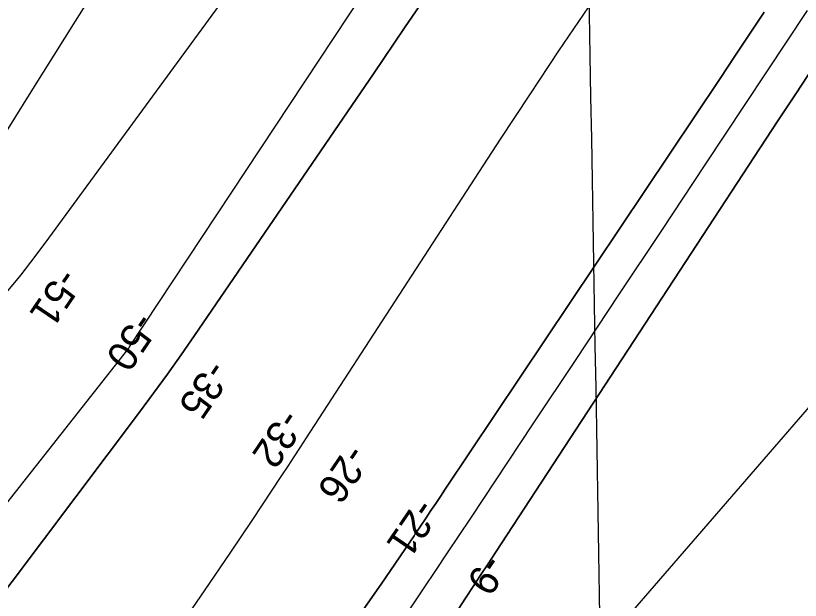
# Model space of a CAD drawing. Extents: x 3905714 to 3926767, y 183354 to 205755.
# Drawn here: x 3914196 to 3915092, y 188552 to 189219 of the extents above; entities that cross this region are included whole.
import ezdxf

# ---------------------------------------------------------------- set-up
doc = ezdxf.new("R2010")
doc.units = 0
for name, color, linetype in [('V-GRID-MAJR', 7, 'Continuous'), ('V-RIVR-RANG', 7, 'Continuous'), ('V-TOPO-DPTH', 7, 'Continuous'), ('V-TOPO-MAJR', 7, 'Continuous'), ('V-TOPO-MINR', 7, 'Continuous')]:
    doc.layers.add(name, color=color, linetype=linetype)

msp = doc.modelspace()

# ---------------------------------------------------------------- linework, layer by layer
at = {"layer": 'V-GRID-MAJR'}
msp.add_spline([(3914930.18, 184667.84), (3914884.14, 187327.39), (3914779.24, 193387.51), (3914694.62, 198275.87)], degree=3, dxfattribs=at)
at = {"layer": 'V-TOPO-DPTH'}
for points in [[(3914675.72, 189258), (3914640.19, 189205.44), (3914604.49, 189152.99), (3914400.25, 188854.42), (3914384.89, 188832.28), (3914369.32, 188810.29), (3914353.46, 188788.51), (3914337.4, 188766.87), (3914009.28, 188331.14)], [(3914675.72, 189258), (3914640.19, 189205.44), (3914604.49, 189152.99), (3914400.25, 188854.42), (3914384.89, 188832.28), (3914369.32, 188810.29), (3914353.46, 188788.51), (3914337.4, 188766.87), (3914009.28, 188331.14)], [(3915156.31, 189236.25), (3915127.17, 189191.91), (3915106.94, 189161.1), (3915086.71, 189130.28), (3915066.5, 189099.45), (3915046.31, 189068.62), (3914743.95, 188606.72), (3914735.42, 188593.71), (3914726.89, 188580.71), (3914718.33, 188567.72), (3914709.76, 188554.74), (3914701.17, 188541.77), (3914692.55, 188528.83), (3914683.9, 188515.9), (3914675.22, 188503), (3914325.19, 187983.94), (3914305.21, 187954.52), (3914285.09, 187925.18), (3914264.79, 187895.98), (3914244.36, 187866.87), (3914153.94, 187738.92)], [(3914195.23, 188254.21), (3914222.5, 188292.8), (3914367.9, 188499.62), (3914392.79, 188535.33), (3914417.49, 188571.18), (3914441.9, 188607.23), (3914466.11, 188643.41), (3914499.95, 188694.42), (3914507.08, 188705.2), (3914514.18, 188716), (3914521.26, 188726.81), (3914528.32, 188737.64), (3914749.83, 189078.6), (3914782.98, 189129.13), (3914816.44, 189179.45), (3914850.35, 189229.46)], [(3914195.23, 188254.21), (3914222.5, 188292.8), (3914367.9, 188499.62), (3914392.79, 188535.33), (3914417.49, 188571.18), (3914441.9, 188607.23), (3914466.11, 188643.41), (3914499.95, 188694.42), (3914507.08, 188705.2), (3914514.18, 188716), (3914521.26, 188726.81), (3914528.32, 188737.64), (3914749.83, 189078.6), (3914782.98, 189129.13), (3914816.44, 189179.45), (3914850.35, 189229.46)], [(3914592.85, 188541.11), (3914613.22, 188570.75), (3914650.95, 188625.86), (3914652.39, 188627.98), (3914653.84, 188630.11), (3914655.28, 188632.24), (3914656.71, 188634.37), (3914664.75, 188646.37), (3914670.2, 188654.5), (3914675.65, 188662.63), (3914681.1, 188670.77), (3914686.54, 188678.91), (3915000.37, 189147.84), (3915017.22, 189173.02), (3915034.06, 189198.19), (3915050.89, 189223.38)], [(3915050.89, 189223.38), (3915034.06, 189198.19), (3915017.22, 189173.02), (3915000.37, 189147.84), (3914686.54, 188678.91), (3914681.1, 188670.77), (3914675.65, 188662.63), (3914670.2, 188654.5), (3914664.75, 188646.37), (3914656.71, 188634.37), (3914655.28, 188632.24), (3914653.84, 188630.11), (3914652.39, 188627.98), (3914650.95, 188625.86), (3914613.22, 188570.75), (3914592.85, 188541.11)]]:
    msp.add_lwpolyline(points, dxfattribs=at)
at = {"layer": 'V-TOPO-MAJR'}
for points in [[(3914658.55, 189545.97), (3914233.69, 188965.46), (3914217.93, 188944.44), (3914201.86, 188923.68), (3914185.31, 188903.29)], [(3913862.95, 188253.39), (3914324.1, 188838.56), (3914325.27, 188840.08), (3914325.74, 188840.77), (3914326.05, 188841.22), (3914326.2, 188841.45), (3914759.13, 189496.19)], [(3914144.51, 189021.83), (3914215.72, 189135.36), (3914264.36, 189213.02), (3914312.93, 189290.72)]]:
    msp.add_lwpolyline(points, dxfattribs=at)
at = {"layer": 'V-TOPO-MINR'}
for points in [[(3914184.96, 187503.5), (3914196.74, 187514.75), (3914208.33, 187526.22), (3914243.86, 187562.4), (3914272.61, 187592.54), (3914300.75, 187623.21), (3914327.99, 187654.68), (3914354.62, 187686.69), (3914407.31, 187751.91), (3914430.47, 187781.64), (3914452.91, 187811.89), (3914474.27, 187842.92), (3914494.9, 187874.46), (3914790.36, 188412.68), (3915372.48, 189084.64), (3915385.95, 189103.26), (3915669.65, 189841.93)], [(3914009.28, 188331.14), (3914337.4, 188766.87), (3914353.46, 188788.51), (3914369.32, 188810.29), (3914384.89, 188832.28), (3914400.25, 188854.42), (3914604.49, 189152.99), (3914640.19, 189205.44), (3914675.72, 189258)], [(3914153.94, 187738.92), (3914244.36, 187866.87), (3914264.79, 187895.98), (3914285.09, 187925.18), (3914305.21, 187954.52), (3914325.19, 187983.94), (3914675.22, 188503), (3914683.9, 188515.9), (3914692.55, 188528.83), (3914701.17, 188541.77), (3914709.76, 188554.74), (3914718.33, 188567.72), (3914726.89, 188580.71), (3914735.42, 188593.71), (3914743.95, 188606.72), (3915046.31, 189068.62), (3915066.5, 189099.45), (3915086.71, 189130.28), (3915106.94, 189161.1), (3915127.17, 189191.91), (3915156.31, 189236.25)], [(3914195.23, 188254.21), (3914222.5, 188292.8), (3914367.9, 188499.62), (3914392.79, 188535.33), (3914417.49, 188571.18), (3914441.9, 188607.23), (3914466.11, 188643.41), (3914499.95, 188694.42), (3914507.08, 188705.2), (3914514.18, 188716), (3914521.26, 188726.81), (3914528.32, 188737.64), (3914749.83, 189078.6), (3914782.98, 189129.13), (3914816.44, 189179.45), (3914850.35, 189229.46)], [(3914187.78, 187866.31), (3914203.08, 187887.11), (3914218.27, 187908), (3914232.94, 187928.36), (3914240.66, 187939.17), (3914248.31, 187950.02), (3914255.87, 187960.95), (3914263.36, 187971.91), (3914325.89, 188064.33), (3914364.55, 188121.57), (3914403.16, 188178.84), (3914441.67, 188236.18), (3914480.13, 188293.56), (3914662.64, 188566.31), (3914675.95, 188586.23), (3914689.25, 188606.16), (3914702.53, 188626.1), (3914715.8, 188646.06), (3914787.08, 188753.4), (3914835.97, 188827.04), (3914884.85, 188900.68), (3914933.73, 188974.33), (3914982.6, 189047.98), (3915100.37, 189225.49)], [(3914592.85, 188541.11), (3914613.22, 188570.75), (3914650.95, 188625.86), (3914652.39, 188627.98), (3914653.84, 188630.11), (3914655.28, 188632.24), (3914656.71, 188634.37), (3914664.75, 188646.37), (3914670.2, 188654.5), (3914675.65, 188662.63), (3914681.1, 188670.77), (3914686.54, 188678.91), (3915000.37, 189147.84), (3915017.22, 189173.02), (3915034.06, 189198.19), (3915050.89, 189223.38)]]:
    msp.add_lwpolyline(points, dxfattribs=at)

# ---------------------------------------------------------------- texts
at = {"layer": 'V-RIVR-RANG'}
for s, rotation, p in [('-51', 235.92869, (3914246.94, 188933.21)), ('-50', 235.92869, (3914334.07, 188883.17)), ('-35', 235.92869, (3914417.05, 188828.44)), ('-32', 235.92869, (3914501.08, 188772.22)), ('-26', 235.78833, (3914575.82, 188732.12)), ('-21', 235.78833, (3914654.73, 188670.32)), ('-9', 235.78833, (3914732.37, 188606.66))]:
    msp.add_text(s, height=33.5, rotation=rotation, dxfattribs=at).set_placement(p)

doc.saveas('drawing.dxf')
